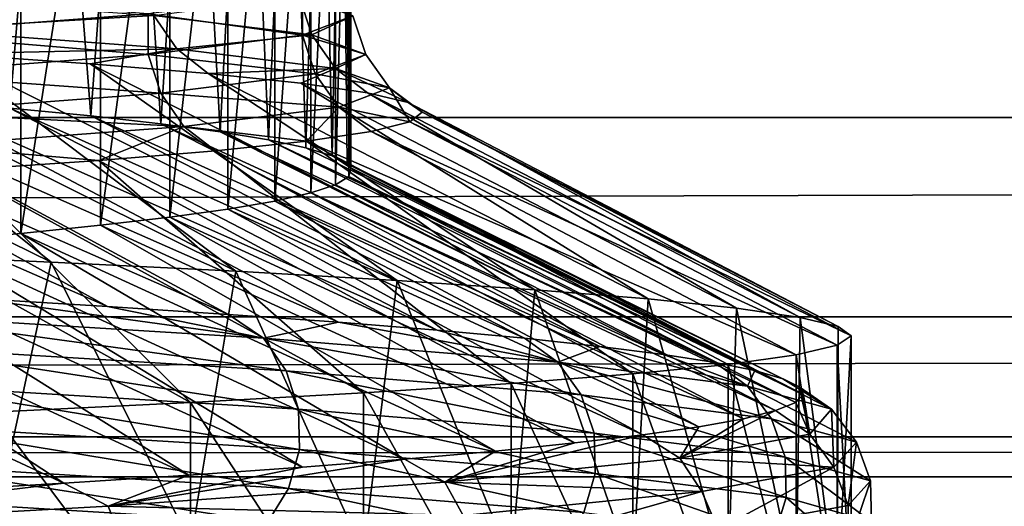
# Model space of a CAD drawing. Header units: metres. Extents: x -205 to 205, y -104 to 104.
# Tile 858 of 1056: x 11.619 to 13.491, y -63.629 to -62.704. Entities that reach past the tile are written whole.
import ezdxf

# ---------------------------------------------------------------- set-up
doc = ezdxf.new("R2010")
doc.units = ezdxf.units.M
doc.layers.add('solid_01_2-CONSUMER_EHM_BOX_SW0001', color=7, linetype='CONTINUOUS')

msp = doc.modelspace()

# ---------------------------------------------------------------- linework, layer by layer
at = {"layer": 'solid_01_2-CONSUMER_EHM_BOX_SW0001'}
for points in [[(27.853924, 67.360435), (-0.010849, -74.95858), (-0.010778, 75.04142)], [(27.853924, 67.360435), (27.752735, 66.82019), (-0.010849, -74.95858)], [(27.752735, 66.82019), (27.752735, 66.262619), (-0.010849, -74.95858)], [(27.752672, -66.17981), (-0.010849, -74.95858), (27.752735, 66.262619)], [(9.748707, -50.113178, 10.572997), (16.890345, -65.803871, 22.572935), (9.748681, -65.803871, 10.57298)], [(16.890341, -50.113178, 22.572903), (16.890345, -65.803871, 22.572935), (9.748707, -50.113178, 10.572997)], [(16.935442, -50.113178, 25.979212), (10.114011, -65.803871, 38.164017), (16.935446, -65.803871, 25.979179)], [(16.935442, -50.113178, 25.979212), (10.114037, -50.113178, 38.164001), (10.114011, -65.803871, 38.164017)], [(17.869715, -55.958588, 1.5), (5.602118, -62.702282, 1.5), (5.60673, -62.83009, 1.5)], [(17.869715, -55.958588, 1.5), (5.60673, -62.83009, 1.5), (5.608602, -62.958584, 1.5)], [(17.957663, -57.034058, 1.5), (17.869715, -55.958588, 1.5), (5.608602, -62.958584, 1.5)], [(18.180529, -58.041328, 1.5), (17.957663, -57.034058, 1.5), (5.608602, -62.958584, 1.5)], [(18.544701, -58.98423, 1.5), (18.180529, -58.041328, 1.5), (5.608602, -62.958584, 1.5)], [(19.02578, -59.848137, 1.5), (18.544701, -58.98423, 1.5), (5.608602, -62.958584, 1.5)], [(19.616215, -60.62891, 1.5), (19.02578, -59.848137, 1.5), (5.608602, -62.958584, 1.5)], [(20.295647, -61.312492, 1.5), (19.616215, -60.62891, 1.5), (5.608602, -62.958584, 1.5)], [(20.295647, -61.312492, 1.5), (5.608602, -62.958584, 1.5), (28.811071, -68.756966, 1.5)], [(7.195527, -61.572655, 69), (11.995527, -61.573002, 69), (-54.604618, -63.568218, 69)], [(11.995527, -61.573002, 69), (13.495527, -61.573109, 69), (-54.604618, -63.568218, 69)], [(13.495527, -61.573109, 69), (24.245527, -61.573879, 69), (-54.604618, -63.568218, 69)], [(24.245527, -61.573879, 69), (25.745527, -61.573986, 69), (-54.604618, -63.568218, 69)], [(25.745527, -61.573986, 69), (36.095528, -61.57473, 69), (-54.604618, -63.568218, 69)], [(36.095528, -61.57473, 69), (37.595528, -61.574837, 69), (-54.604618, -63.568218, 69)], [(37.595528, -61.574837, 69), (54.595528, -61.576061, 69), (-54.604618, -63.568218, 69)], [(54.595528, -61.576061, 69), (54.595383, -63.576061, 69), (-54.604618, -63.568218, 69)], [(11.51421, -61.908218, 20.318693), (11.6004, -62.872189, 20.564135), (11.679194, -61.923805, 20.804497)], [(11.679194, -61.923805, 20.804497), (11.6004, -62.872189, 20.564135), (11.753987, -62.887138, 21.04977)], [(11.679194, -61.923805, 20.804497), (11.753987, -62.887138, 21.04977), (11.823694, -61.939346, 21.296791)], [(11.823694, -61.939346, 21.296791), (11.753987, -62.887138, 21.04977), (11.887258, -62.902222, 21.541389)], [(11.823694, -61.939346, 21.296791), (11.887258, -62.902222, 21.541389), (11.947455, -61.954826, 21.794712)], [(11.947455, -61.954826, 21.794712), (11.887258, -62.902222, 21.541389), (11.999976, -62.917355, 22.03813)], [(11.947455, -61.954826, 21.794712), (11.999976, -62.917355, 22.03813), (12.050259, -61.970295, 22.29738)], [(12.050259, -61.970295, 22.29738), (11.999976, -62.917355, 22.03813), (12.091949, -62.932537, 22.539133)], [(12.050259, -61.970295, 22.29738), (12.091949, -62.932537, 22.539133), (12.131923, -61.985748, 22.803917)], [(12.131923, -61.985748, 22.803917), (12.091949, -62.932537, 22.539133), (12.163014, -62.947773, 23.043531)], [(12.131923, -61.985748, 22.803917), (12.163014, -62.947773, 23.043531), (12.192305, -62.001194, 23.313431)], [(12.192305, -62.001194, 23.313431), (12.163014, -62.947773, 23.043531), (12.213049, -62.963055, 23.550457)], [(12.192305, -62.001194, 23.313431), (12.213049, -62.963055, 23.550457), (12.231297, -62.016624, 23.825029)], [(12.231297, -62.016624, 23.825029), (12.213049, -62.963055, 23.550457), (12.241966, -62.978386, 24.059031)], [(12.231297, -62.016624, 23.825029), (12.248833, -62.986721, 24.337814), (12.248834, -62.032047, 24.337814)], [(12.231297, -62.016624, 23.825029), (12.246192, -62.984238, 24.198351), (12.248833, -62.986721, 24.337814)], [(12.231297, -62.016624, 23.825029), (12.241966, -62.978386, 24.059031), (12.246192, -62.984238, 24.198351)], [(12.248834, -62.032047, 24.337814), (12.248833, -62.986721, 24.337814), (12.244879, -63.002316, 24.850908)], [(12.24488, -62.046944, 24.850925), (12.248834, -62.032047, 24.337814), (12.244879, -63.002316, 24.850908)], [(12.219441, -62.061916, 25.363413), (12.24488, -62.046944, 24.850925), (12.219442, -63.017872, 25.36338)], [(12.24488, -62.046944, 24.850925), (12.244879, -63.002316, 24.850908), (12.219442, -63.017872, 25.36338)], [(12.172565, -62.076969, 25.874376), (12.219441, -62.061916, 25.363413), (12.172568, -63.03339, 25.874331)], [(12.219441, -62.061916, 25.363413), (12.219442, -63.017872, 25.36338), (12.172568, -63.03339, 25.874331)], [(12.104332, -62.092102, 26.382919), (12.172565, -62.076969, 25.874376), (12.104341, -63.04887, 26.382862)], [(12.172565, -62.076969, 25.874376), (12.172568, -63.03339, 25.874331), (12.104341, -63.04887, 26.382862)], [(11.904324, -62.122604, 27.389179), (12.014866, -62.107311, 26.888149), (11.90434, -63.079716, 27.389111)], [(12.014866, -62.107311, 26.888149), (12.014877, -63.064312, 26.888086), (11.90434, -63.079716, 27.389111)], [(12.014866, -62.107311, 26.888149), (12.104332, -62.092102, 26.382919), (12.014877, -63.064312, 26.888086)], [(12.104332, -62.092102, 26.382919), (12.104341, -63.04887, 26.382862), (12.014877, -63.064312, 26.888086)], [(11.772903, -62.138062, 27.885122), (11.904324, -62.122604, 27.389179), (11.772923, -63.095032, 27.885052)], [(11.904324, -62.122604, 27.389179), (11.90434, -63.079716, 27.389111), (11.772923, -63.095032, 27.885052)], [(11.620837, -62.153656, 28.375111), (11.772903, -62.138062, 27.885122), (11.620859, -63.110279, 28.375042)], [(11.772903, -62.138062, 27.885122), (11.772923, -63.095032, 27.885052), (11.620859, -63.110279, 28.375042)], [(11.44839, -62.1693, 28.858295), (11.620837, -62.153656, 28.375111), (11.448414, -63.1255, 28.858231)], [(11.620837, -62.153656, 28.375111), (11.620859, -63.110279, 28.375042), (11.448414, -63.1255, 28.858231)], [(-59.100994, -62.364162, 75), (-58.043312, -62.885124, 75), (59.091938, -62.37265, 75)], [(-58.043312, -62.885124, 75), (58.03418, -62.893459, 75), (59.091938, -62.37265, 75)], [(11.399846, -62.656586, 29.057446), (11.377213, -62.730133, 29.048399), (11.863451, -62.693325, 27.565083)], [(11.380704, -62.659687, 19.894073), (11.873859, -62.696499, 21.378428), (11.422639, -62.723076, 19.877104)], [(12.156775, -62.656513, 26.03203), (11.863451, -62.693325, 27.565083), (12.156837, -62.733414, 26.032038)], [(12.150425, -62.659794, 22.916412), (12.174708, -62.733307, 22.913248), (11.873859, -62.696499, 21.378428)], [(12.150425, -62.659794, 22.916412), (12.252768, -62.696606, 24.473984), (12.174708, -62.733307, 22.913248)], [(12.156775, -62.656513, 26.03203), (12.156837, -62.733414, 26.032038), (12.252768, -62.696606, 24.473984)], [(11.863451, -62.693325, 27.565083), (11.377213, -62.730133, 29.048399), (11.863513, -62.770226, 27.565098)], [(11.873859, -62.696499, 21.378428), (11.917611, -62.759884, 21.366926), (11.422639, -62.723076, 19.877104)], [(11.863451, -62.693325, 27.565083), (11.863513, -62.770226, 27.565098), (12.156837, -62.733414, 26.032038)], [(11.873859, -62.696499, 21.378428), (12.174708, -62.733307, 22.913248), (11.917611, -62.759884, 21.366926)], [(12.252768, -62.696606, 24.473984), (12.156837, -62.733414, 26.032038), (12.277255, -62.770119, 24.473932)], [(12.252768, -62.696606, 24.473984), (12.277255, -62.770119, 24.473932), (12.174708, -62.733307, 22.913248)], [(11.422639, -62.723076, 19.877104), (11.917611, -62.759884, 21.366926), (11.480598, -62.769424, 19.855736)], [(11.67863, -63.164822, 18.34794), (11.284582, -63.147335, 17.651897), (10.797687, -62.732635, 18.434643)], [(11.67863, -63.164822, 18.34794), (10.797687, -62.732635, 18.434643), (11.161897, -62.75103, 19.134262)], [(11.377213, -62.730133, 29.048399), (11.377273, -62.807034, 29.048422), (11.863513, -62.770226, 27.565098)], [(12.156837, -62.733414, 26.032038), (11.863513, -62.770226, 27.565098), (12.181133, -62.806927, 26.035099)], [(12.174708, -62.733307, 22.913248), (12.219568, -62.796696, 22.9074), (11.917611, -62.759884, 21.366926)], [(12.156837, -62.733414, 26.032038), (12.181133, -62.806927, 26.035099), (12.277255, -62.770119, 24.473932)], [(12.174708, -62.733307, 22.913248), (12.277255, -62.770119, 24.473932), (12.219568, -62.796696, 22.9074)], [(12.02979, -63.18235, 19.066553), (11.67863, -63.164822, 18.34794), (11.161897, -62.75103, 19.134262)], [(12.02979, -63.18235, 19.066553), (11.161897, -62.75103, 19.134262), (11.480598, -62.769424, 19.855736)], [(11.917611, -62.759884, 21.366926), (11.752771, -62.787815, 20.595926), (11.480598, -62.769424, 19.855736)], [(11.917611, -62.759884, 21.366926), (11.977473, -62.806202, 21.351791), (11.752771, -62.787815, 20.595926)], [(11.917611, -62.759884, 21.366926), (12.219568, -62.796696, 22.9074), (11.977473, -62.806202, 21.351791)], [(11.863513, -62.770226, 27.565098), (11.377273, -62.807034, 29.048422), (11.887222, -62.843739, 27.571224)], [(12.336775, -63.199909, 19.805096), (12.02979, -63.18235, 19.066553), (11.480598, -62.769424, 19.855736)], [(12.336775, -63.199909, 19.805096), (11.480598, -62.769424, 19.855736), (11.752771, -62.787815, 20.595926)], [(11.863513, -62.770226, 27.565098), (11.887222, -62.843739, 27.571224), (12.181133, -62.806927, 26.035099)], [(12.277255, -62.770119, 24.473932), (12.181133, -62.806927, 26.035099), (12.322493, -62.833504, 24.473837)], [(12.277255, -62.770119, 24.473932), (12.322493, -62.833504, 24.473837), (12.219568, -62.796696, 22.9074)], [(12.59847, -63.217464, 20.560879), (12.336775, -63.199909, 19.805096), (11.752771, -62.787815, 20.595926)], [(12.59847, -63.217464, 20.560879), (11.752771, -62.787815, 20.595926), (11.977473, -62.806202, 21.351791)], [(12.219568, -62.796696, 22.9074), (12.153771, -62.824593, 22.120377), (11.977473, -62.806202, 21.351791)], [(12.219568, -62.796696, 22.9074), (12.280704, -62.842983, 22.898724), (12.153771, -62.824593, 22.120377)], [(12.219568, -62.796696, 22.9074), (12.322493, -62.833504, 24.473837), (12.357534, -62.861374, 23.683674)], [(12.219568, -62.796696, 22.9074), (12.357534, -62.861374, 23.683674), (12.280704, -62.842983, 22.898724)], [(10.788689, -62.812637, 18.697874), (11.534927, -63.23391, 18.272463), (11.785804, -63.249111, 18.760956)], [(11.02056, -62.827637, 19.151386), (10.788689, -62.812637, 18.697874), (11.785804, -63.249111, 18.760956)], [(11.377273, -62.807034, 29.048422), (11.40001, -62.880547, 29.057512), (11.887222, -62.843739, 27.571224)], [(12.181133, -62.806927, 26.035099), (11.887222, -62.843739, 27.571224), (12.226017, -62.870316, 26.040756)], [(12.813917, -63.234989, 21.331152), (12.59847, -63.217464, 20.560879), (11.977473, -62.806202, 21.351791)], [(12.813917, -63.234989, 21.331152), (11.977473, -62.806202, 21.351791), (12.153771, -62.824593, 22.120377)], [(12.181133, -62.806927, 26.035099), (12.226017, -62.870316, 26.040756), (12.322493, -62.833504, 24.473837)], [(11.02056, -62.827637, 19.151386), (11.785804, -63.249111, 18.760956), (12.016113, -63.264263, 19.259392)], [(11.233373, -62.84251, 19.61413), (11.02056, -62.827637, 19.151386), (12.016113, -63.264263, 19.259392)], [(12.982324, -63.25248, 22.113094), (12.813917, -63.234989, 21.331152), (12.153771, -62.824593, 22.120377)], [(12.982324, -63.25248, 22.113094), (12.153771, -62.824593, 22.120377), (12.280704, -62.842983, 22.898724)], [(12.322493, -62.833504, 24.473837), (12.226017, -62.870316, 26.040756), (12.360879, -62.898167, 25.260649)], [(12.322493, -62.833504, 24.473837), (12.384232, -62.879768, 24.472029), (12.357534, -62.861374, 23.683674)], [(12.322493, -62.833504, 24.473837), (12.360879, -62.898167, 25.260649), (12.384232, -62.879768, 24.472029)], [(11.233373, -62.84251, 19.61413), (12.016113, -63.264263, 19.259392), (12.225358, -63.279408, 19.766685)], [(11.426763, -62.857334, 20.085314), (11.233373, -62.84251, 19.61413), (12.225358, -63.279408, 19.766685)], [(11.887222, -62.843739, 27.571224), (11.40001, -62.880547, 29.057512), (11.931023, -62.907124, 27.582541)], [(11.426763, -62.857334, 20.085314), (12.225358, -63.279408, 19.766685), (12.413081, -63.294579, 20.281754)], [(11.6004, -62.872189, 20.564135), (11.426763, -62.857334, 20.085314), (12.413081, -63.294579, 20.281754)], [(11.887222, -62.843739, 27.571224), (11.931023, -62.907124, 27.582541), (12.226017, -62.870316, 26.040756)], [(13.103063, -63.269947, 22.903822), (12.982324, -63.25248, 22.113094), (12.280704, -62.842983, 22.898724)], [(13.103063, -63.269947, 22.903822), (12.280704, -62.842983, 22.898724), (12.357534, -62.861374, 23.683674)], [(11.6004, -62.872189, 20.564135), (12.413081, -63.294579, 20.281754), (12.578865, -63.309814, 20.80352)], [(11.753987, -62.887138, 21.04977), (11.6004, -62.872189, 20.564135), (12.578865, -63.309814, 20.80352)], [(12.226017, -62.870316, 26.040756), (11.931023, -62.907124, 27.582541), (12.164263, -62.934978, 26.826042)], [(12.226017, -62.870316, 26.040756), (12.164263, -62.934978, 26.826042), (12.287539, -62.916569, 26.046385)], [(12.226017, -62.870316, 26.040756), (12.287539, -62.916569, 26.046385), (12.360879, -62.898167, 25.260649)], [(13.175686, -63.287395, 23.700432), (13.103063, -63.269947, 22.903822), (12.357534, -62.861374, 23.683674)], [(13.175686, -63.287395, 23.700432), (12.357534, -62.861374, 23.683674), (12.384232, -62.879768, 24.472029)], [(-58.043312, -62.885124, 75), (-56.925083, -63.26376, 75), (58.03418, -62.893459, 75)], [(-56.925083, -63.26376, 75), (56.915897, -63.271935, 75), (58.03418, -62.893459, 75)], [(11.40001, -62.880547, 29.057512), (11.442016, -62.943932, 29.074305), (11.931023, -62.907124, 27.582541)], [(11.753987, -62.887138, 21.04977), (12.578865, -63.309814, 20.80352), (12.722303, -63.325119, 21.331133)], [(11.887258, -62.902222, 21.541389), (11.753987, -62.887138, 21.04977), (12.722303, -63.325119, 21.331133)], [(13.199924, -63.304821, 24.5), (12.384232, -62.879768, 24.472029), (12.360879, -62.898167, 25.260649)], [(13.199924, -63.304821, 24.5), (13.175686, -63.287395, 23.700432), (12.384232, -62.879768, 24.472029)], [(11.931023, -62.907124, 27.582541), (11.442016, -62.943932, 29.074305), (11.769304, -62.971802, 28.354176)], [(11.931023, -62.907124, 27.582541), (11.769304, -62.971802, 28.354176), (11.991226, -62.953388, 27.596352)], [(11.887258, -62.902222, 21.541389), (12.722303, -63.325119, 21.331133), (12.843096, -63.340454, 21.863934)], [(11.999976, -62.917355, 22.03813), (11.887258, -62.902222, 21.541389), (12.843096, -63.340454, 21.863934)], [(11.931023, -62.907124, 27.582541), (11.991226, -62.953388, 27.596352), (12.164263, -62.934978, 26.826042)], [(13.173873, -63.322979, 25.328903), (12.360879, -62.898167, 25.260649), (12.287539, -62.916569, 26.046385)], [(13.173873, -63.322979, 25.328903), (13.199924, -63.304821, 24.5), (12.360879, -62.898167, 25.260649)], [(11.999976, -62.917355, 22.03813), (12.843096, -63.340454, 21.863934), (12.941279, -63.35582, 22.400974)], [(12.091949, -62.932537, 22.539133), (11.999976, -62.917355, 22.03813), (12.941279, -63.35582, 22.400974)], [(12.091949, -62.932537, 22.539133), (12.941279, -63.35582, 22.400974), (13.016934, -63.371216, 22.941307)], [(12.163014, -62.947773, 23.043531), (12.091949, -62.932537, 22.539133), (13.016934, -63.371216, 22.941307)], [(13.095824, -63.341137, 26.154512), (12.287539, -62.916569, 26.046385), (12.164263, -62.934978, 26.826042)], [(13.095824, -63.341137, 26.154512), (13.173873, -63.322979, 25.328903), (12.287539, -62.916569, 26.046385)], [(11.442016, -62.943932, 29.074305), (11.499661, -62.990219, 29.096437), (11.769304, -62.971802, 28.354176)], [(12.785188, -63.377441, 27.782841), (12.164263, -62.934978, 26.826042), (11.991226, -62.953388, 27.596352)], [(12.213049, -62.963055, 23.550457), (12.163014, -62.947773, 23.043531), (13.016934, -63.371216, 22.941307)], [(12.785188, -63.377441, 27.782841), (12.96609, -63.359291, 26.97357), (12.164263, -62.934978, 26.826042)], [(12.96609, -63.359291, 26.97357), (13.095824, -63.341137, 26.154512), (12.164263, -62.934978, 26.826042)], [(5.608602, -62.958584, 1.5), (5.608599, -67.95858, 1.5), (30.218094, -69.412994, 1.5)], [(5.608602, -62.958584, 1.5), (29.238895, -69.056519, 1.5), (28.811071, -68.756966, 1.5)], [(5.608602, -62.958584, 1.5), (29.713348, -69.277763, 1.5), (29.238895, -69.056519, 1.5)], [(5.608602, -62.958584, 1.5), (30.218094, -69.412994, 1.5), (29.713348, -69.277763, 1.5)], [(12.27296, -63.413727, 29.35928), (11.769304, -62.971802, 28.354176), (11.499661, -62.990219, 29.096437)], [(12.553839, -63.395588, 28.579121), (11.991226, -62.953388, 27.596352), (11.769304, -62.971802, 28.354176)], [(12.27296, -63.413727, 29.35928), (12.553839, -63.395588, 28.579121), (11.769304, -62.971802, 28.354176)], [(12.553839, -63.395588, 28.579121), (12.785188, -63.377441, 27.782841), (11.991226, -62.953388, 27.596352)], [(12.213049, -62.963055, 23.550457), (13.101019, -63.402061, 24.028051), (12.671288, -63.190826, 24.043531)], [(12.213049, -62.963055, 23.550457), (13.07014, -63.386646, 23.48398), (13.101019, -63.402061, 24.028051)], [(12.213049, -62.963055, 23.550457), (12.671288, -63.190826, 24.043531), (12.241966, -62.978386, 24.059031)], [(12.213049, -62.963055, 23.550457), (13.016934, -63.371216, 22.941307), (13.07014, -63.386646, 23.48398)], [(11.943652, -63.431873, 30.120266), (11.499661, -62.990219, 29.096437), (11.183427, -63.008636, 29.820175)], [(11.943652, -63.431873, 30.120266), (12.27296, -63.413727, 29.35928), (11.499661, -62.990219, 29.096437)], [(12.241966, -62.978386, 24.059031), (12.671288, -63.190826, 24.043531), (13.109823, -63.416355, 24.581324)], [(12.246192, -62.984238, 24.198351), (12.241966, -62.978386, 24.059031), (13.109823, -63.416355, 24.581324)], [(13.109823, -63.416355, 24.581324), (12.244879, -63.002316, 24.850908), (12.248833, -62.986721, 24.337814)], [(12.246192, -62.984238, 24.198351), (13.109823, -63.416355, 24.581324), (12.248833, -62.986721, 24.337814)], [(11.567202, -63.450035, 30.859097), (11.943652, -63.431873, 30.120266), (11.183427, -63.008636, 29.820175)], [(13.094861, -63.431789, 25.133814), (12.219442, -63.017872, 25.36338), (12.244879, -63.002316, 24.850908)], [(13.109823, -63.416355, 24.581324), (13.094861, -63.431789, 25.133814), (12.244879, -63.002316, 24.850908)], [(13.0566, -63.447208, 25.684563), (12.172568, -63.03339, 25.874331), (12.219442, -63.017872, 25.36338)], [(13.094861, -63.431789, 25.133814), (13.0566, -63.447208, 25.684563), (12.219442, -63.017872, 25.36338)], [(12.99514, -63.462605, 26.232605), (12.104341, -63.04887, 26.382862), (12.172568, -63.03339, 25.874331)], [(13.0566, -63.447208, 25.684563), (12.99514, -63.462605, 26.232605), (12.172568, -63.03339, 25.874331)], [(12.803767, -63.493355, 27.316767), (11.90434, -63.079716, 27.389111), (12.014877, -63.064312, 26.888086)], [(12.910762, -63.477989, 26.776991), (12.014877, -63.064312, 26.888086), (12.104341, -63.04887, 26.382862)], [(12.910762, -63.477989, 26.776991), (12.803767, -63.493355, 27.316767), (12.014877, -63.064312, 26.888086)], [(12.99514, -63.462605, 26.232605), (12.910762, -63.477989, 26.776991), (12.104341, -63.04887, 26.382862)], [(12.674598, -63.508686, 27.850462), (11.772923, -63.095032, 27.885052), (11.90434, -63.079716, 27.389111)], [(12.803767, -63.493355, 27.316767), (12.674598, -63.508686, 27.850462), (11.90434, -63.079716, 27.389111)], [(12.523581, -63.523991, 28.377289), (11.620859, -63.110279, 28.375042), (11.772923, -63.095032, 27.885052)], [(12.674598, -63.508686, 27.850462), (12.523581, -63.523991, 28.377289), (11.772923, -63.095032, 27.885052)], [(12.350872, -63.53928, 28.896885), (11.448414, -63.1255, 28.858231), (11.620859, -63.110279, 28.375042)], [(12.523581, -63.523991, 28.377289), (12.350872, -63.53928, 28.896885), (11.620859, -63.110279, 28.375042)], [(12.156536, -63.554569, 29.408861), (11.255884, -63.140743, 29.333782), (11.448414, -63.1255, 28.858231)], [(12.350872, -63.53928, 28.896885), (12.156536, -63.554569, 29.408861), (11.448414, -63.1255, 28.858231)], [(11.703184, -63.585224, 30.408375), (10.811939, -63.171478, 30.258682), (11.043605, -63.156055, 29.800869)], [(11.940598, -63.569881, 29.912821), (11.043605, -63.156055, 29.800869), (11.255884, -63.140743, 29.333782)], [(11.940598, -63.569881, 29.912821), (11.703184, -63.585224, 30.408375), (11.043605, -63.156055, 29.800869)], [(12.156536, -63.554569, 29.408861), (11.940598, -63.569881, 29.912821), (11.255884, -63.140743, 29.333782)], [(11.567207, -63.681259, 18.140915), (11.284582, -63.147335, 17.651897), (11.67863, -63.164822, 18.34794)], [(11.703184, -63.585224, 30.408375), (11.444663, -63.600601, 30.894602), (10.811939, -63.171478, 30.258682)], [(11.567207, -63.681259, 18.140915), (11.67863, -63.164822, 18.34794), (11.943657, -63.69939, 18.879745)], [(11.943657, -63.69939, 18.879745), (11.67863, -63.164822, 18.34794), (12.02979, -63.18235, 19.066553)], [(11.943657, -63.69939, 18.879745), (12.02979, -63.18235, 19.066553), (12.272964, -63.717541, 19.64073)], [(12.272964, -63.717541, 19.64073), (12.02979, -63.18235, 19.066553), (12.336775, -63.199909, 19.805096)], [(12.671288, -63.190826, 24.043531), (13.101019, -63.402061, 24.028051), (13.109823, -63.416355, 24.581324)], [(12.272964, -63.717541, 19.64073), (12.336775, -63.199909, 19.805096), (12.553842, -63.735703, 20.420885)], [(12.553842, -63.735703, 20.420885), (12.336775, -63.199909, 19.805096), (12.59847, -63.217464, 20.560879)], [(12.082903, -63.309513, 19.258425), (11.534927, -63.23391, 18.272463), (11.337207, -63.26395, 17.798992)], [(12.082903, -63.309513, 19.258425), (11.785804, -63.249111, 18.760956), (11.534927, -63.23391, 18.272463)], [(12.553842, -63.735703, 20.420885), (12.59847, -63.217464, 20.560879), (12.785189, -63.753872, 21.217163)], [(12.785189, -63.753872, 21.217163), (12.59847, -63.217464, 20.560879), (12.813917, -63.234989, 21.331152)], [(12.082903, -63.309513, 19.258425), (12.016113, -63.264263, 19.259392), (11.785804, -63.249111, 18.760956)], [(12.785189, -63.753872, 21.217163), (12.813917, -63.234989, 21.331152), (12.96609, -63.772049, 22.026432)], [(12.96609, -63.772049, 22.026432), (12.813917, -63.234989, 21.331152), (12.982324, -63.25248, 22.113094)], [(12.96609, -63.772049, 22.026432), (12.982324, -63.25248, 22.113094), (13.095824, -63.79023, 22.845488)], [(13.095824, -63.79023, 22.845488), (12.982324, -63.25248, 22.113094), (13.103063, -63.269947, 22.903822)], [(-56.925083, -63.26376, 75), (-55.770092, -63.492352, 75), (56.915897, -63.271935, 75)], [(11.337207, -63.26395, 17.798992), (11.377177, -63.326256, 17.775375), (12.125501, -63.371819, 19.239954)], [(12.082903, -63.309513, 19.258425), (11.337207, -63.26395, 17.798992), (12.125501, -63.371819, 19.239954)], [(12.082903, -63.309513, 19.258425), (12.225358, -63.279408, 19.766685), (12.016113, -63.264263, 19.259392)], [(13.095824, -63.79023, 22.845488), (13.103063, -63.269947, 22.903822), (13.173873, -63.808422, 23.671097)], [(13.173873, -63.808422, 23.671097), (13.103063, -63.269947, 22.903822), (13.175686, -63.287395, 23.700432)], [(-55.770092, -63.492352, 75), (55.760872, -63.500359, 75), (56.915897, -63.271935, 75)], [(12.642253, -63.35508, 20.798008), (12.225358, -63.279408, 19.766685), (12.082903, -63.309513, 19.258425)], [(12.642253, -63.35508, 20.798008), (12.413081, -63.294579, 20.281754), (12.225358, -63.279408, 19.766685)], [(13.173873, -63.808422, 23.671097), (13.175686, -63.287395, 23.700432), (13.199924, -63.304821, 24.5)], [(12.642253, -63.35508, 20.798008), (12.578865, -63.309814, 20.80352), (12.413081, -63.294579, 20.281754)], [(13.199924, -63.826622, 24.5), (13.199924, -63.304821, 24.5), (13.173873, -63.322979, 25.328903)], [(13.173873, -63.808422, 23.671097), (13.199924, -63.304821, 24.5), (13.199924, -63.826622, 24.5)], [(11.377177, -63.326256, 17.775375), (11.399549, -63.399071, 17.762173), (12.149343, -63.444637, 19.22963)], [(12.125501, -63.371819, 19.239954), (11.377177, -63.326256, 17.775375), (12.149343, -63.444637, 19.22963)], [(12.082903, -63.309513, 19.258425), (12.125501, -63.371819, 19.239954), (12.686822, -63.417385, 20.784966)], [(12.642253, -63.35508, 20.798008), (12.082903, -63.309513, 19.258425), (12.686822, -63.417385, 20.784966)], [(12.642253, -63.35508, 20.798008), (12.722303, -63.325119, 21.331133), (12.578865, -63.309814, 20.80352)], [(13.003107, -63.400642, 22.395304), (12.722303, -63.325119, 21.331133), (12.642253, -63.35508, 20.798008)], [(13.003107, -63.400642, 22.395304), (12.843096, -63.340454, 21.863934), (12.722303, -63.325119, 21.331133)], [(13.173873, -63.844723, 25.328899), (13.173873, -63.322979, 25.328903), (13.095824, -63.341137, 26.154512)], [(13.199924, -63.826622, 24.5), (13.173873, -63.322979, 25.328903), (13.173873, -63.844723, 25.328899)], [(13.003107, -63.400642, 22.395304), (12.941279, -63.35582, 22.400974), (12.843096, -63.340454, 21.863934)], [(13.095825, -63.862823, 26.154505), (13.095824, -63.341137, 26.154512), (12.96609, -63.359291, 26.97357)], [(13.173873, -63.844723, 25.328899), (13.095824, -63.341137, 26.154512), (13.095825, -63.862823, 26.154505)], [(12.642253, -63.35508, 20.798008), (12.686822, -63.417385, 20.784966), (13.048946, -63.462948, 22.387892)], [(13.003107, -63.400642, 22.395304), (12.642253, -63.35508, 20.798008), (13.048946, -63.462948, 22.387892)], [(12.966092, -63.880932, 26.973558), (12.96609, -63.359291, 26.97357), (12.785188, -63.377441, 27.782841)], [(13.003107, -63.400642, 22.395304), (13.016934, -63.371216, 22.941307), (12.941279, -63.35582, 22.400974)], [(13.095825, -63.862823, 26.154505), (12.96609, -63.359291, 26.97357), (12.966092, -63.880932, 26.973558)], [(12.125501, -63.371819, 19.239954), (12.149343, -63.444637, 19.22963), (12.711765, -63.4902, 20.777679)], [(12.686822, -63.417385, 20.784966), (12.125501, -63.371819, 19.239954), (12.711765, -63.4902, 20.777679)], [(12.785192, -63.899044, 27.782825), (12.785188, -63.377441, 27.782841), (12.553839, -63.395588, 28.579121)], [(12.966092, -63.880932, 26.973558), (12.785188, -63.377441, 27.782841), (12.785192, -63.899044, 27.782825)], [(13.163064, -63.444733, 24.025852), (13.016934, -63.371216, 22.941307), (13.003107, -63.400642, 22.395304)], [(13.163064, -63.444733, 24.025852), (13.07014, -63.386646, 23.48398), (13.016934, -63.371216, 22.941307)], [(11.399549, -63.399071, 17.762173), (11.401052, -63.475788, 17.761311), (12.150941, -63.521351, 19.228962)], [(12.149343, -63.444637, 19.22963), (11.399549, -63.399071, 17.762173), (12.150941, -63.521351, 19.228962)], [(12.553845, -63.917152, 28.5791), (12.553839, -63.395588, 28.579121), (12.27296, -63.413727, 29.35928)], [(12.785192, -63.899044, 27.782825), (12.553839, -63.395588, 28.579121), (12.553845, -63.917152, 28.5791)], [(13.003107, -63.400642, 22.395304), (13.048946, -63.462948, 22.387892), (13.210298, -63.507286, 24.024151)], [(13.003107, -63.400642, 22.395304), (13.210298, -63.507286, 24.024151), (13.163064, -63.444733, 24.025852)], [(13.163064, -63.444733, 24.025852), (13.101019, -63.402061, 24.028051), (13.07014, -63.386646, 23.48398)], [(13.121613, -63.491932, 25.66721), (13.109823, -63.416355, 24.581324), (13.101019, -63.402061, 24.028051)], [(13.121613, -63.491932, 25.66721), (13.101019, -63.402061, 24.028051), (13.163064, -63.444733, 24.025852)], [(12.27297, -63.935261, 29.359253), (12.27296, -63.413727, 29.35928), (11.943652, -63.431873, 30.120266)], [(12.553845, -63.917152, 28.5791), (12.27296, -63.413727, 29.35928), (12.27297, -63.935261, 29.359253)], [(12.686822, -63.417385, 20.784966), (12.711765, -63.4902, 20.777679), (13.074599, -63.535763, 22.383759)], [(13.048946, -63.462948, 22.387892), (12.686822, -63.417385, 20.784966), (13.074599, -63.535763, 22.383759)], [(13.121613, -63.491932, 25.66721), (13.094861, -63.431789, 25.133814), (13.109823, -63.416355, 24.581324)], [(11.943666, -63.953384, 30.120234), (11.943652, -63.431873, 30.120266), (11.567202, -63.450035, 30.859097)], [(12.27297, -63.935261, 29.359253), (11.943652, -63.431873, 30.120266), (11.943666, -63.953384, 30.120234)], [(13.121613, -63.491932, 25.66721), (13.0566, -63.447208, 25.684563), (13.094861, -63.431789, 25.133814)], [(11.943666, -63.953384, 30.120234), (11.567202, -63.450035, 30.859097), (11.567221, -63.971531, 30.85906)], [(12.149343, -63.444637, 19.22963), (12.150941, -63.521351, 19.228962), (12.713434, -63.566917, 20.777214)], [(12.711765, -63.4902, 20.777679), (12.149343, -63.444637, 19.22963), (12.713434, -63.566917, 20.777214)], [(12.874197, -63.53759, 27.290474), (12.99514, -63.462605, 26.232605), (13.0566, -63.447208, 25.684563)], [(13.121613, -63.491932, 25.66721), (12.874197, -63.53759, 27.290474), (13.0566, -63.447208, 25.684563)], [(13.167252, -63.554863, 25.680021), (13.121613, -63.491932, 25.66721), (13.163064, -63.444733, 24.025852)], [(13.167252, -63.554863, 25.680021), (13.163064, -63.444733, 24.025852), (13.210298, -63.507286, 24.024151)], [(11.401052, -63.475788, 17.761311), (11.381557, -63.549709, 17.772856), (12.130161, -63.595272, 19.237997)], [(12.150941, -63.521351, 19.228962), (11.401052, -63.475788, 17.761311), (12.130161, -63.595272, 19.237997)], [(12.874197, -63.53759, 27.290474), (12.910762, -63.477989, 26.776991), (12.99514, -63.462605, 26.232605)], [(13.048946, -63.462948, 22.387892), (13.074599, -63.535763, 22.383759), (13.236825, -63.580837, 24.023195)], [(13.048946, -63.462948, 22.387892), (13.236825, -63.580837, 24.023195), (13.210298, -63.507286, 24.024151)], [(-55.770092, -63.492352, 75), (-54.604618, -63.568218, 75), (55.760872, -63.500359, 75)], [(12.427226, -63.583248, 28.870525), (12.674598, -63.508686, 27.850462), (12.803767, -63.493355, 27.316767)], [(12.874197, -63.53759, 27.290474), (12.427226, -63.583248, 28.870525), (12.803767, -63.493355, 27.316767)], [(12.711765, -63.4902, 20.777679), (12.713434, -63.566917, 20.777214), (13.076313, -63.61248, 22.383503)], [(13.074599, -63.535763, 22.383759), (12.711765, -63.4902, 20.777679), (13.076313, -63.61248, 22.383503)], [(12.874197, -63.53759, 27.290474), (12.803767, -63.493355, 27.316767), (12.910762, -63.477989, 26.776991)], [(13.167252, -63.554863, 25.680021), (12.874197, -63.53759, 27.290474), (13.121613, -63.491932, 25.66721)], [(-54.604618, -63.568218, 75), (54.595383, -63.576061, 75), (55.760872, -63.500359, 75)], [(12.427226, -63.583248, 28.870525), (12.523581, -63.523991, 28.377289), (12.674598, -63.508686, 27.850462)], [(13.194305, -63.627731, 25.66828), (13.167252, -63.554863, 25.680021), (13.210298, -63.507286, 24.024151)], [(13.194305, -63.627731, 25.66828), (13.210298, -63.507286, 24.024151), (13.236825, -63.580837, 24.023195)], [(12.150941, -63.521351, 19.228962), (12.130161, -63.595272, 19.237997), (12.69169, -63.640839, 20.783602)], [(12.713434, -63.566917, 20.777214), (12.150941, -63.521351, 19.228962), (12.69169, -63.640839, 20.783602)], [(12.427226, -63.583248, 28.870525), (12.350872, -63.53928, 28.896885), (12.523581, -63.523991, 28.377289)], [(11.381557, -63.549709, 17.772856), (11.343968, -63.614182, 17.795084), (12.090098, -63.659744, 19.255386)], [(12.130161, -63.595272, 19.237997), (11.381557, -63.549709, 17.772856), (12.090098, -63.659744, 19.255386)], [(11.786896, -63.628906, 30.382504), (12.156536, -63.554569, 29.408861), (12.350872, -63.53928, 28.896885)], [(12.427226, -63.583248, 28.870525), (11.786896, -63.628906, 30.382504), (12.350872, -63.53928, 28.896885)], [(12.916031, -63.600761, 27.317383), (12.427226, -63.583248, 28.870525), (12.874197, -63.53759, 27.290474)], [(13.167252, -63.554863, 25.680021), (12.916031, -63.600761, 27.317383), (12.874197, -63.53759, 27.290474)], [(13.074599, -63.535763, 22.383759), (13.076313, -63.61248, 22.383503), (13.238589, -63.658405, 24.023132)], [(13.074599, -63.535763, 22.383759), (13.238589, -63.658405, 24.023132), (13.236825, -63.580837, 24.023195)], [(-54.604633, -63.789642, 74.975174), (54.595383, -63.576061, 75), (-54.604618, -63.568218, 75)], [(-54.604633, -63.790737, 69.02507), (-54.604618, -63.568218, 69), (54.595367, -63.79858, 69.02507)], [(54.595367, -63.79858, 69.02507), (-54.604618, -63.568218, 69), (54.595383, -63.576061, 69)], [(11.786896, -63.628906, 30.382504), (11.703184, -63.585224, 30.408375), (11.940598, -63.569881, 29.912821)], [(11.786896, -63.628906, 30.382504), (11.940598, -63.569881, 29.912821), (12.156536, -63.554569, 29.408861)], [(12.713434, -63.566917, 20.777214), (12.69169, -63.640839, 20.783602), (13.053946, -63.686401, 22.387144)], [(13.076313, -63.61248, 22.383503), (12.713434, -63.566917, 20.777214), (13.053946, -63.686401, 22.387144)], [(12.947326, -63.673241, 27.295326), (12.916031, -63.600761, 27.317383), (13.167252, -63.554863, 25.680021)], [(13.194305, -63.627731, 25.66828), (12.947326, -63.673241, 27.295326), (13.167252, -63.554863, 25.680021)], [(54.595367, -63.797485, 74.975174), (54.595383, -63.576061, 75), (-54.604633, -63.789642, 74.975174)], [(10.963457, -63.674561, 31.803183), (11.444663, -63.600601, 30.894602), (11.703184, -63.585224, 30.408375)], [(11.786896, -63.628906, 30.382504), (10.963457, -63.674561, 31.803183), (11.703184, -63.585224, 30.408375)], [(12.462488, -63.64666, 28.910652), (11.786896, -63.628906, 30.382504), (12.427226, -63.583248, 28.870525)], [(12.916031, -63.600761, 27.317383), (12.462488, -63.64666, 28.910652), (12.427226, -63.583248, 28.870525)], [(13.194939, -63.705078, 25.676565), (13.194305, -63.627731, 25.66828), (13.236825, -63.580837, 24.023195)], [(13.194939, -63.705078, 25.676565), (13.236825, -63.580837, 24.023195), (13.238589, -63.658405, 24.023132)], [(12.130161, -63.595272, 19.237997), (12.090098, -63.659744, 19.255386), (12.64977, -63.705311, 20.795887)], [(12.69169, -63.640839, 20.783602), (12.130161, -63.595272, 19.237997), (12.64977, -63.705311, 20.795887)], [(12.500957, -63.71875, 28.879366), (12.462488, -63.64666, 28.910652), (12.916031, -63.600761, 27.317383)], [(12.947326, -63.673241, 27.295326), (12.500957, -63.71875, 28.879366), (12.916031, -63.600761, 27.317383)], [(11.343968, -63.614182, 17.795084), (11.795085, -63.690483, 18.75647), (12.025614, -63.706001, 19.255358)], [(12.090098, -63.659744, 19.255386), (11.343968, -63.614182, 17.795084), (12.025614, -63.706001, 19.255358)], [(11.343968, -63.614182, 17.795084), (11.543978, -63.675014, 18.267544), (11.795085, -63.690483, 18.75647)], [(13.076313, -63.61248, 22.383503), (13.053946, -63.686401, 22.387144), (13.215434, -63.733109, 24.023966)], [(13.076313, -63.61248, 22.383503), (13.215434, -63.733109, 24.023966), (13.238589, -63.658405, 24.023132)], [(11.812969, -63.692558, 30.43449), (10.963457, -63.674561, 31.803183), (11.786896, -63.628906, 30.382504)], [(12.462488, -63.64666, 28.910652), (11.812969, -63.692558, 30.43449), (11.786896, -63.628906, 30.382504)], [(13.194939, -63.705078, 25.676565), (12.947326, -63.673241, 27.295326), (13.194305, -63.627731, 25.66828)]]:
    msp.add_3dface(points, dxfattribs=at)

doc.saveas('drawing.dxf')
